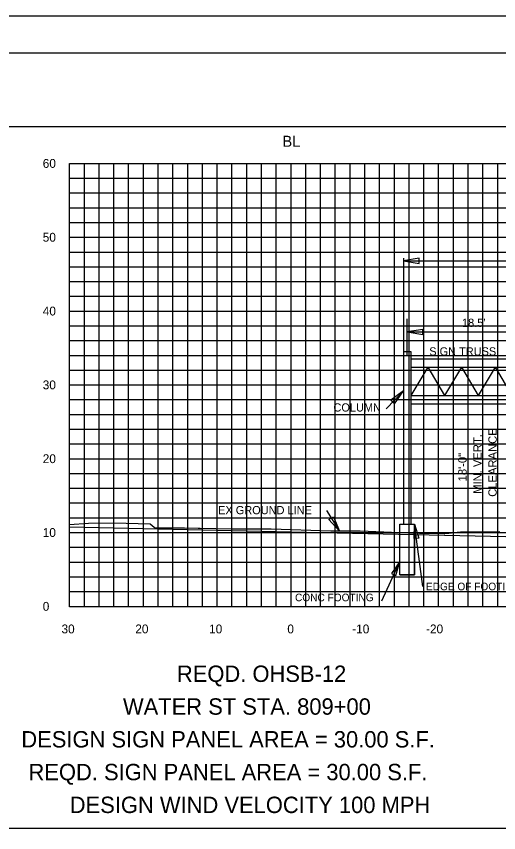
# Model space of a CAD drawing. Extents: x 2193008 to 2198143, y 1236112 to 1237864.
# Drawn here: x 2196407.5 to 2196472.8, y 1237227.5 to 1237338 of the extents above; entities that cross this region are included whole.
import ezdxf

# ---------------------------------------------------------------- set-up
doc = ezdxf.new("R2010")
doc.units = 0
for name, color, linetype in [('3', 7, 'Continuous'), ('31', 7, 'Continuous'), ('60', 7, 'Continuous'), ('Default', 7, 'Continuous'), ('GSDIMS', 7, 'Continuous'), ('Level 1', 7, 'Continuous'), ('Level 55', 7, 'Continuous'), ('LIMT-CSLINE', 7, 'Continuous'), ('M-ROADS', 7, 'Continuous'), ('SHT-BNDRY', 7, 'Continuous'), ('V7Level1', 7, 'Continuous')]:
    doc.layers.add(name, color=color, linetype=linetype)

msp = doc.modelspace()

# ---------------------------------------------------------------- linework, layer by layer
msp.add_lwpolyline([(2196254.71, 1237133.05), (2196554.71, 1237133.05), (2196554.71, 1237323.05), (2196254.71, 1237323.05)], close=True)
at = {"layer": '3'}
for p, q in [((2196459.96, 1237305.27), (2196459.96, 1237292.62)), ((2196459.96, 1237304.92), (2196539.21, 1237304.92)), ((2196459.96, 1237292.62), (2196459.96, 1237269.23)), ((2196460.96, 1237292.62), (2196460.96, 1237269.23)), ((2196457.59, 1237284.86), (2196459.96, 1237287.31)), ((2196449.5, 1237271.08), (2196451.29, 1237268.28)), ((2196459.43, 1237269.23), (2196461.46, 1237269.23)), ((2196459.43, 1237262.38), (2196459.43, 1237269.23)), ((2196461.46, 1237262.38), (2196461.46, 1237269.23)), ((2196462.55, 1237260.8), (2196461.46, 1237269.23)), ((2196457.01, 1237258.87), (2196459.43, 1237264.17)), ((2196459.43, 1237262.38), (2196461.46, 1237262.38))]:
    msp.add_line(p, q, dxfattribs=at)
at = {"layer": '60'}
for p, q in [((2196414.71, 1237258.11), (2196414.71, 1237318.11)), ((2196414.71, 1237258.05), (2196414.71, 1237258.11)), ((2196414.71, 1237258.11), (2196544.71, 1237258.11)), ((2196424.71, 1237258.05), (2196424.71, 1237258.11)), ((2196434.71, 1237258.05), (2196434.71, 1237258.11)), ((2196444.71, 1237258.05), (2196444.71, 1237258.11)), ((2196454.71, 1237258.05), (2196454.71, 1237258.11)), ((2196464.71, 1237258.05), (2196464.71, 1237258.11))]:
    msp.add_line(p, q, dxfattribs=at)
msp.add_lwpolyline([(2196525.69, 1237266.39), (2196444.71, 1237268.17), (2196414.71, 1237268.83)], dxfattribs=at)
at = {"layer": 'Default'}
msp.add_line((2196460.46, 1237292.07), (2196460.46, 1237297.08), dxfattribs=at)
at = {"layer": 'GSDIMS'}
for p, q in [((2196460.46, 1237295.28), (2196478.92, 1237295.28)), ((2196459.96, 1237292.62), (2196460.96, 1237292.62)), ((2196460.96, 1237291.62), (2196538.21, 1237291.62)), ((2196463.24, 1237290.51), (2196460.96, 1237286.65)), ((2196460.96, 1237290.51), (2196538.21, 1237290.51)), ((2196463.24, 1237290.51), (2196465.51, 1237286.65)), ((2196467.79, 1237290.51), (2196465.51, 1237286.65)), ((2196467.79, 1237290.51), (2196470.07, 1237286.65)), ((2196472.35, 1237290.51), (2196470.07, 1237286.65)), ((2196472.35, 1237290.51), (2196474.63, 1237286.65)), ((2196460.96, 1237286.65), (2196538.21, 1237286.65)), ((2196460.96, 1237285.54), (2196538.21, 1237285.54))]:
    msp.add_line(p, q, dxfattribs=at)
for points in [[(2196459.96, 1237304.92), (2196462.08, 1237304.57), (2196462.08, 1237305.27)], [(2196460.46, 1237295.28), (2196462.58, 1237294.94), (2196462.58, 1237295.63)], [(2196459.96, 1237287.31), (2196458.23, 1237286.03), (2196458.75, 1237285.56)], [(2196451.29, 1237268.28), (2196449.85, 1237269.87), (2196450.45, 1237270.24)], [(2196461.46, 1237269.23), (2196462.02, 1237267.36), (2196461.39, 1237267.28)], [(2196459.43, 1237264.17), (2196458.34, 1237262.55), (2196458.92, 1237262.29)]]:
    msp.add_lwpolyline(points, close=True, dxfattribs=at)
at = {"layer": 'Level 1'}
msp.add_line((2196254.71, 1237228.05), (2196554.71, 1237228.05), dxfattribs=at)
at = {"layer": 'M-ROADS'}
for p, q in [((2196414.71, 1237318.11), (2196544.71, 1237318.11)), ((2196416.71, 1237258.11), (2196416.71, 1237318.11)), ((2196418.71, 1237258.11), (2196418.71, 1237318.11)), ((2196420.71, 1237258.11), (2196420.71, 1237318.11)), ((2196422.71, 1237258.11), (2196422.71, 1237318.11)), ((2196424.71, 1237258.11), (2196424.71, 1237318.11)), ((2196426.71, 1237258.11), (2196426.71, 1237318.11)), ((2196428.71, 1237258.11), (2196428.71, 1237318.11)), ((2196430.71, 1237258.11), (2196430.71, 1237318.11)), ((2196432.71, 1237258.11), (2196432.71, 1237318.11)), ((2196434.71, 1237258.11), (2196434.71, 1237318.11)), ((2196436.71, 1237258.11), (2196436.71, 1237318.11)), ((2196438.71, 1237258.11), (2196438.71, 1237318.11)), ((2196440.71, 1237258.11), (2196440.71, 1237318.11)), ((2196442.71, 1237258.11), (2196442.71, 1237318.11)), ((2196444.71, 1237258.11), (2196444.71, 1237318.11)), ((2196446.71, 1237258.11), (2196446.71, 1237318.11)), ((2196448.71, 1237258.11), (2196448.71, 1237318.11)), ((2196450.71, 1237258.11), (2196450.71, 1237318.11)), ((2196452.71, 1237258.11), (2196452.71, 1237318.11)), ((2196454.71, 1237258.11), (2196454.71, 1237318.11)), ((2196456.71, 1237258.11), (2196456.71, 1237318.11)), ((2196458.71, 1237258.11), (2196458.71, 1237318.11)), ((2196460.71, 1237258.11), (2196460.71, 1237318.11)), ((2196462.71, 1237258.11), (2196462.71, 1237318.11)), ((2196464.71, 1237258.11), (2196464.71, 1237318.11)), ((2196466.71, 1237258.11), (2196466.71, 1237318.11)), ((2196468.71, 1237258.11), (2196468.71, 1237318.11)), ((2196470.71, 1237258.11), (2196470.71, 1237318.11)), ((2196472.71, 1237258.11), (2196472.71, 1237318.11)), ((2196414.71, 1237316.11), (2196544.71, 1237316.11)), ((2196414.71, 1237314.11), (2196544.71, 1237314.11)), ((2196414.71, 1237312.11), (2196544.71, 1237312.11)), ((2196414.71, 1237310.11), (2196544.71, 1237310.11)), ((2196414.71, 1237308.11), (2196544.71, 1237308.11)), ((2196414.71, 1237306.11), (2196544.71, 1237306.11)), ((2196414.71, 1237304.11), (2196544.71, 1237304.11)), ((2196414.71, 1237302.11), (2196544.71, 1237302.11)), ((2196414.71, 1237300.11), (2196544.71, 1237300.11)), ((2196414.71, 1237298.11), (2196544.71, 1237298.11)), ((2196414.71, 1237296.11), (2196544.71, 1237296.11)), ((2196414.71, 1237294.11), (2196544.71, 1237294.11)), ((2196414.71, 1237292.11), (2196544.71, 1237292.11)), ((2196414.71, 1237290.11), (2196544.71, 1237290.11)), ((2196414.71, 1237288.11), (2196544.71, 1237288.11)), ((2196414.71, 1237286.11), (2196544.71, 1237286.11)), ((2196414.71, 1237284.11), (2196544.71, 1237284.11)), ((2196414.71, 1237282.11), (2196544.71, 1237282.11)), ((2196414.71, 1237280.11), (2196544.71, 1237280.11)), ((2196414.71, 1237278.11), (2196544.71, 1237278.11)), ((2196414.71, 1237276.11), (2196544.71, 1237276.11)), ((2196414.71, 1237274.11), (2196544.71, 1237274.11)), ((2196414.71, 1237272.11), (2196544.71, 1237272.11)), ((2196414.71, 1237270.11), (2196544.71, 1237270.11)), ((2196414.71, 1237268.11), (2196544.71, 1237268.11)), ((2196414.71, 1237266.11), (2196544.71, 1237266.11)), ((2196414.71, 1237264.11), (2196544.71, 1237264.11)), ((2196414.71, 1237262.11), (2196544.71, 1237262.11)), ((2196414.71, 1237260.11), (2196544.71, 1237260.11)), ((2196414.71, 1237258.11), (2196544.71, 1237258.11))]:
    msp.add_line(p, q, dxfattribs=at)
msp.add_lwpolyline([(2196229.71, 1237118.04), (2196569.71, 1237118.04), (2196569.71, 1237338.04), (2196229.71, 1237338.04)], close=True, dxfattribs=at)
msp.add_lwpolyline([(2196472.98, 1237268.21), (2196469.01, 1237268.17), (2196468.73, 1237268.16), (2196467.7, 1237268.14), (2196467.68, 1237268.14), (2196467.44, 1237268.12), (2196467.24, 1237268.1), (2196466.09, 1237267.98), (2196465.79, 1237267.99), (2196465.57, 1237267.95), (2196465.52, 1237267.92), (2196465.52, 1237267.92), (2196465.51, 1237267.92), (2196465.51, 1237267.92), (2196465.48, 1237267.92), (2196465.44, 1237267.92), (2196464.09, 1237267.98), (2196464.04, 1237267.98), (2196462.55, 1237267.98), (2196462.29, 1237267.99), (2196462.12, 1237267.99), (2196459.4, 1237268.09), (2196454.06, 1237268.28), (2196453.67, 1237268.29), (2196453.66, 1237268.29), (2196453.62, 1237268.29), (2196452.09, 1237268.29), (2196451.95, 1237268.28), (2196450.52, 1237268.28), (2196450.12, 1237268.29), (2196450.12, 1237268.29), (2196450.1, 1237268.29), (2196442.01, 1237268.55), (2196441.67, 1237268.55), (2196441.61, 1237268.55), (2196441.36, 1237268.55), (2196440.04, 1237268.55), (2196439.74, 1237268.55), (2196438.47, 1237268.55), (2196438.12, 1237268.55), (2196438.07, 1237268.55), (2196436.7, 1237268.58), (2196432.42, 1237268.65), (2196432.14, 1237268.66), (2196430.28, 1237268.69), (2196430.02, 1237268.7), (2196429.87, 1237268.7), (2196429.33, 1237268.7), (2196428.3, 1237268.69), (2196427.74, 1237268.69), (2196426.74, 1237268.69), (2196426.47, 1237268.7), (2196426.33, 1237268.7), (2196426.31, 1237268.71), (2196426.3, 1237268.72), (2196426.26, 1237268.74), (2196426.17, 1237268.81), (2196425.62, 1237269.23), (2196420.75, 1237269.38), (2196417.25, 1237269.32), (2196414.71, 1237269.17)], dxfattribs=at)
at = {"layer": 'SHT-BNDRY'}
msp.add_lwpolyline([(2196242.21, 1237123.04), (2196564.71, 1237123.04), (2196564.71, 1237333.04), (2196242.21, 1237333.04)], close=True, dxfattribs=at)
at = {"layer": 'V7Level1'}
msp.add_lwpolyline([(2196461.46, 1237262.38), (2196459.43, 1237262.38), (2196459.43, 1237269.23), (2196461.46, 1237269.23)], close=True, dxfattribs=at)

# ---------------------------------------------------------------- texts
at = {"layer": '31'}
for s, p in [('60', (2196411.07, 1237317.51)), ('50', (2196411.07, 1237307.51)), ('40', (2196411.07, 1237297.51)), ('30', (2196411.07, 1237287.51)), ('20', (2196411.07, 1237277.51)), ('10', (2196411.07, 1237267.51)), ('0', (2196411.07, 1237257.51))]:
    msp.add_text(s, height=1.2, dxfattribs=at).set_placement(p)
at = {"layer": '60'}
msp.add_text('BL', height=1.5, dxfattribs=at).set_placement((2196443.53, 1237320.36))
at = {"layer": 'Level 55'}
for s, height, p in [("18.5'", 1.11, (2196467.88, 1237295.97)), ('SIGN TRUSS', 1.11, (2196463.44, 1237292.09)), ('COLUMN', 1.11, (2196450.46, 1237284.5)), ('EX GROUND LINE', 1.1105, (2196434.83, 1237270.59)), ('EDGE OF FOOTING', 1.0246, (2196462.99, 1237260.29)), ('CONC FOOTING', 1.0246, (2196445.25, 1237258.8)), ('REQD. OHSB-12', 2.2209, (2196429.25, 1237247.87)), ('WATER ST STA. 809+00', 2.2209, (2196421.94, 1237243.43)), ('DESIGN SIGN PANEL AREA = 30.00 S.F.', 2.2209, (2196408.17, 1237238.99)), ('REQD. SIGN PANEL AREA = 30.00 S.F.', 2.2209, (2196409.14, 1237234.55)), ('DESIGN WIND VELOCITY 100 MPH', 2.2209, (2196414.73, 1237230.11))]:
    msp.add_text(s, height=height, dxfattribs=at).set_placement(p)
for s, p in [('CLEARANCE', (2196472.58, 1237272.95)), ('MIN. VERT.', (2196470.54, 1237273.35)), ('18\'-0"', (2196468.5, 1237275.04))]:
    msp.add_text(s, height=1.135, rotation=90, dxfattribs=at).set_placement(p)
at = {"layer": 'LIMT-CSLINE'}
for s, p in [('30', (2196413.61, 1237254.45)), ('20', (2196423.61, 1237254.45)), ('10', (2196433.61, 1237254.45)), ('0', (2196444.21, 1237254.45)), ('-10', (2196453, 1237254.45)), ('-20', (2196463, 1237254.45))]:
    msp.add_text(s, height=1.2, dxfattribs=at).set_placement(p)

doc.saveas('drawing.dxf')
